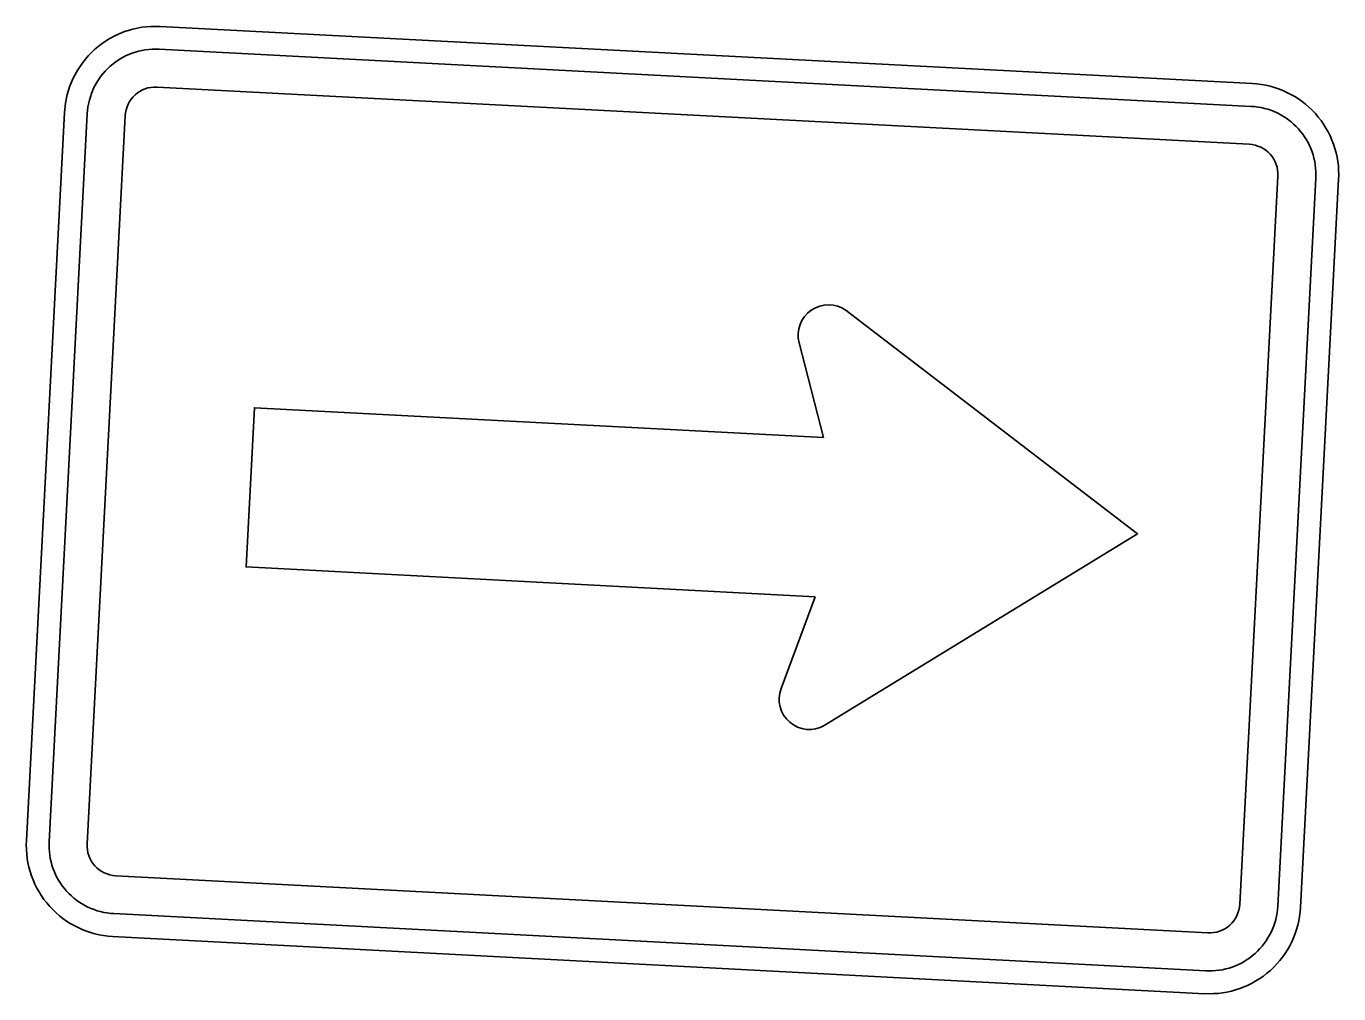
# Model space of a CAD drawing. Extents: x 1581789 to 1622364, y 1043167 to 1103486.
# Drawn here: x 1612757.59 to 1612771.99, y 1090135.79 to 1090146.4 of the extents above; entities that cross this region are included whole.
import ezdxf

# ---------------------------------------------------------------- set-up
doc = ezdxf.new("R2010")
doc.units = 0
doc.layers.add('RD_PD_ALT1_TX', color=7, linetype='Continuous')

msp = doc.modelspace()

# ---------------------------------------------------------------- linework, layer by layer
at = {"layer": 'RD_PD_ALT1_TX'}
for p, q in [((1612771.043, 1090145.775), (1612759.06, 1090146.402)), ((1612758.009, 1090145.456), (1612757.59, 1090137.467)), ((1612771.571, 1090136.735), (1612771.99, 1090144.724)), ((1612758.537, 1090136.416), (1612770.52, 1090135.788))]:
    msp.add_line(p, q, dxfattribs=at)
for points in [[(1612771.03, 1090145.525), (1612759.047, 1090146.153)], [(1612759.025, 1090145.737), (1612771.008, 1090145.109)], [(1612758.258, 1090145.443), (1612757.84, 1090137.454)], [(1612758.256, 1090137.432), (1612758.674, 1090145.421)], [(1612771.324, 1090144.759), (1612770.905, 1090136.77)], [(1612771.321, 1090136.748), (1612771.74, 1090144.737)], [(1612769.783, 1090140.834), (1612766.585, 1090143.286)], [(1612766.07, 1090142.931), (1612766.336, 1090141.891)], [(1612760.001, 1090140.47), (1612760.092, 1090142.218), (1612766.336, 1090141.891)], [(1612766.346, 1090138.729), (1612769.783, 1090140.834), (1612769.783, 1090140.834)], [(1612766.245, 1090140.143), (1612760.001, 1090140.47), (1612760.001, 1090140.47)], [(1612766.245, 1090140.143), (1612765.871, 1090139.136)], [(1612770.555, 1090136.454), (1612758.571, 1090137.082)], [(1612758.55, 1090136.666), (1612770.533, 1090136.038)]]:
    msp.add_lwpolyline(points, dxfattribs=at)
for centre, radius, start, end in [((1612759.007, 1090145.404), 1, 87.0018, 177.0014), ((1612759.007, 1090145.404), 0.75, 87.0018, 177.0014), ((1612759.007, 1090145.404), 0.333, 87.0018, 177.0014), ((1612770.991, 1090144.776), 1, 357.0015, 87.0018), ((1612770.991, 1090144.776), 0.75, 357.0015, 87.0018), ((1612770.991, 1090144.776), 0.333, 357.0015, 87.0018), ((1612766.392, 1090143.014), 0.333, 54.7259, 194.3792), ((1612766.183, 1090139.02), 0.333, 159.6236, 299.2775), ((1612758.589, 1090137.415), 1, 177.0014, 267.0016), ((1612758.589, 1090137.415), 0.75, 177.0014, 267.0016), ((1612758.589, 1090137.415), 0.333, 177.0014, 267.0016), ((1612770.572, 1090136.787), 0.75, 267.0016, 357.0018), ((1612770.572, 1090136.787), 0.333, 267.0016, 357.0018), ((1612770.572, 1090136.787), 1, 267.0016, 357.0018)]:
    msp.add_arc(centre, radius, start, end, dxfattribs=at)

doc.saveas('drawing.dxf')
